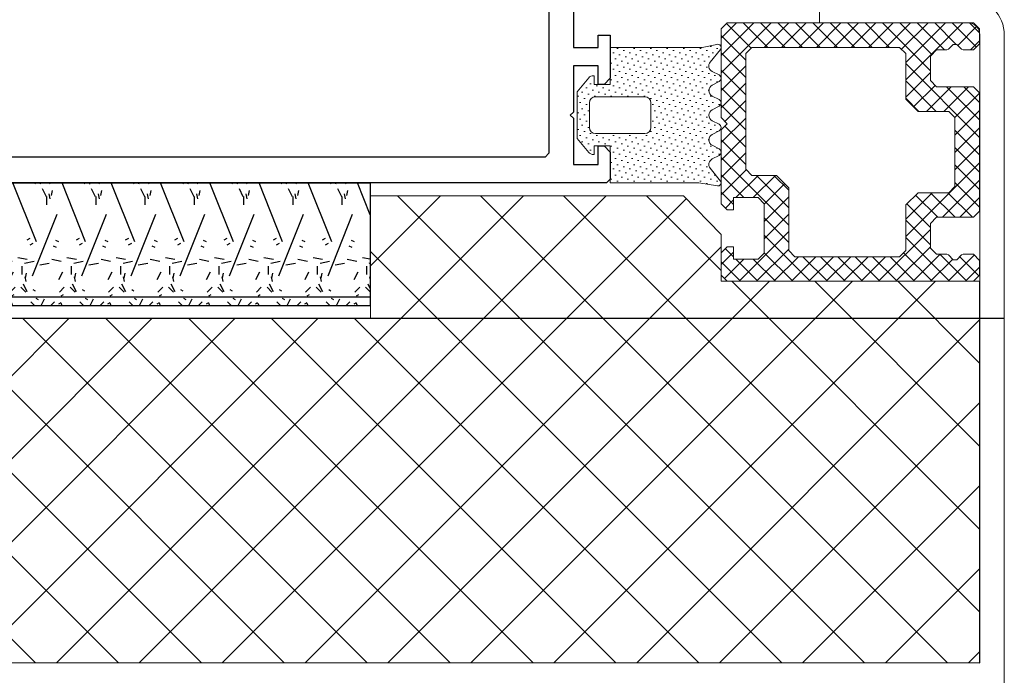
# Model space of a CAD drawing. Header units: millimetres. Extents: x -637441 to -130928, y -380379 to -53767.
# Tile 296 of 390: x -337432 to -337352, y -156681 to -156627. Entities that reach past the tile are written whole.
import ezdxf

# ---------------------------------------------------------------- set-up
doc = ezdxf.new("R2010")
doc.units = ezdxf.units.MM
doc.header["$LTSCALE"] = 10
for name, color, linetype in [('AL_1', 187, 'Continuous'), ('AL_3', 7, 'Continuous'), ('CrossSectionsProfils', 7, 'Continuous')]:
    doc.layers.add(name, color=color, linetype=linetype)
doc.layers.add('AL_2', color=14, linetype='Continuous', lineweight=50, plot=False)
for name, color, linetype, lineweight in [('CKTEXTY_MALE', 7, 'Continuous', 25), ('MB-inne', 8, 'Continuous', 9), ('MB-kreskowanie', 8, 'Continuous', 5), ('MB-uszczelki_tworzywa', 8, 'Continuous', 9)]:
    doc.layers.add(name, color=color, linetype=linetype, lineweight=lineweight)
doc.styles.add('!_MFSD_STANDARD', font='txt')
doc.dimstyles.new('!_MFSD$0', dxfattribs={"dimtxt": 3.5, "dimasz": 3.5, "dimexe": 1, "dimexo": 1, "dimgap": 1.5, "dimtad": 1, "dimdsep": 46, "dimtxsty": '!_MFSD_STANDARD', "dimblk": 'OPEN90', "dimcen": 0, "dimclrd": 155, "dimclre": 155, "dimclrt": 255, "dimadec": 0, "dimazin": 2, "dimtp": 0.1, "dimtm": 0.1, "dimtfac": 0.71, "dimtmove": 0, "dimatfit": 3, "dimldrblk": 'DOTSMALL', "dimfxl": 1, "dimtfill": 1, "dimlwd": -1, "dimlwe": -1, "dimarcsym": 1})

# ---------------------------------------------------------------- blocks, each defined once
blk = doc.blocks.new('K43_2152_X', base_point=(869.0615890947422, 512.9037853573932))
at = {"layer": 'CrossSectionsProfils', "flags": 128}
for points in [[(856.0594200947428, 506.4037853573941), (856.0594200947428, 498.9038983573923), (854.0594200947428, 498.9038983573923), (854.0594200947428, 499.9038988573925), (853.0594200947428, 499.9038988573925), (853.0594200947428, 496.4036718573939), (853.5594200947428, 495.9036718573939), (854.0594200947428, 495.9036718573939), (854.0594200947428, 497.4038988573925), (856.0594200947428, 497.4038988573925), (856.0594200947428, 493.6538988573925), (856.3094200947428, 493.4038988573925), (856.0594200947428, 493.1538988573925), (856.0594200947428, 489.4038988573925), (854.0594200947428, 489.4038988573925), (854.0594200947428, 490.9036718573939), (853.5594200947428, 490.9036718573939), (853.0594200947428, 490.4036718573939), (853.0594200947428, 488.2035813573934), (853.3594200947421, 487.9035813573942), (922.0594200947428, 487.9035813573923)], [(913.8594200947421, 535.8039893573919), (858.3594200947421, 535.8039893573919), (858.0594200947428, 535.5039893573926), (858.0594200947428, 490.3035813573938), (858.3594200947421, 490.0035813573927), (913.8594200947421, 490.0035813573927)]]:
    blk.add_lwpolyline(points, dxfattribs=at)
blk = doc.blocks.new('009067')
at = {"layer": 'MB-kreskowanie'}
h = blk.add_hatch(dxfattribs=at)
h.set_pattern_fill('_U', color=256, angle=45.00000000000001, style=0, double=1, pattern_type=0)
h.set_pattern_definition([(45.00000000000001, (-2666.742005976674, -2143.742809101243), (-0.7071067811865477, 0.7071067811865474), []), (135, (-2666.742005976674, -2143.742809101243), (-0.7071067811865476, -0.7071067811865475), [])])
h.paths.add_polyline_path([(29.70000000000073, -2.584441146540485), (25.69500696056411, -2.584441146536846), (25.19500696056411, -2.084441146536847), (25.19500696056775, -0.08444114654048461), (26.19688467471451, -0.08444114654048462), (26.19688467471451, 0.4155588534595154), (25.69688467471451, 0.9155588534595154), (19.70000000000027, 0.9155588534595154), (19.20000000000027, 0.4155588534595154), (18.70000000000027, 0.9155588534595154), (11.5, 0.9155588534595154), (11, 0.4155588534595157), (10.99999999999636, -19.58444114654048), (11.49999999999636, -20.08444114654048), (12.70000000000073, -20.08444114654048), (13.20000000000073, -19.58444114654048), (13.20000000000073, -18.75012657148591), (13.14142135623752, -18.60870521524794), (12.75857864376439, -18.22586250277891), (12.75857864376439, -17.94301979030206), (13.14142135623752, -17.56017707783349), (13.20000000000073, -17.41875572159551), (13.20000000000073, -16.58444114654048), (13.70000000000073, -16.08444114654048), (15.70000000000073, -16.08444114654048), (16.20000000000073, -16.58444114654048), (16.20000000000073, -19.58444114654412), (16.70000000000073, -20.08444114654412), (26.29999999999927, -20.08444114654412), (26.79999999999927, -19.58444114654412), (26.79999999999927, -16.58444114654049), (27.29999999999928, -16.08444114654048), (29.29999999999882, -16.08444114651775), (29.80000000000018, -16.58444114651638), (29.80000000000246, -17.41875572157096), (29.85857864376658, -17.56017707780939), (30.24142135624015, -17.94301979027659), (30.24142135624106, -18.22586250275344), (29.85857864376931, -18.60870521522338), (29.80000000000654, -18.75012657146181), (29.80000000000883, -19.58444114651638), (30.29999999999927, -20.08444114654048), (31.5, -20.08444114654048), (32, -19.58444114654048), (31.99999999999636, 0.4155588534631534), (31.49999999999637, 0.9155588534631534), (29.69688467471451, 0.9155588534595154), (29.19688467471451, 0.4155588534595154), (29.19688467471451, -0.08444114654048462), (30.20000000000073, -0.08444114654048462), (30.20000000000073, -2.084441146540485)])
h.paths.add_polyline_path([(29.5, -4.584441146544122), (30, -5.084441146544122), (30, -13.58444114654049), (29.49999999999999, -14.08444114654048), (25.79999999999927, -14.08444114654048), (24.79999999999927, -15.08444114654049), (24.79999999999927, -17.58444114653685), (24.29999999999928, -18.08444114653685), (18.70000000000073, -18.08444114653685), (18.20000000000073, -17.58444114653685), (18.19999999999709, -15.08444114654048), (17.19999999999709, -14.08444114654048), (13.49999999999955, -14.08444114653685), (13, -13.58444114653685), (13, -1.584441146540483), (13.50000000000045, -1.084441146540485), (22.89500696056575, -1.084441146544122), (23.3950069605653, -1.584441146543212), (23.39500696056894, -3.584441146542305), (24.39500696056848, -4.584441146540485)], flags=16)
at = {"layer": 'MB-uszczelki_tworzywa'}
for points in [[(19.20000000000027, 0.4155588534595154), (19.70000000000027, 0.9155588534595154), (25.69688467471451, 0.9155588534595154), (26.19688467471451, 0.4155588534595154), (26.19688467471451, -0.08444114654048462), (25.19500696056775, -0.08444114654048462), (25.19500696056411, -2.084441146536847), (25.69500696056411, -2.584441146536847), (29.70000000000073, -2.584441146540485), (30.20000000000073, -2.084441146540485), (30.20000000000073, -0.08444114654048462), (29.19688467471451, -0.08444114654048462), (29.19688467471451, 0.4155588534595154), (29.69688467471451, 0.9155588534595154), (31.49999999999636, 0.9155588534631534), (31.99999999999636, 0.4155588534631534), (32, -19.58444114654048), (31.5, -20.08444114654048), (30.29999999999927, -20.08444114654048), (29.80000000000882, -19.58444114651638), (29.80000000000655, -18.75012657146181), (29.85857864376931, -18.60870521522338), (30.24142135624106, -18.22586250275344), (30.24142135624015, -17.94301979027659), (29.85857864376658, -17.56017707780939), (29.80000000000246, -17.41875572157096), (29.80000000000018, -16.58444114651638), (29.29999999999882, -16.08444114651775), (27.29999999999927, -16.08444114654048), (26.79999999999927, -16.58444114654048), (26.79999999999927, -19.58444114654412), (26.29999999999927, -20.08444114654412), (16.70000000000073, -20.08444114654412), (16.20000000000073, -19.58444114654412), (16.20000000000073, -16.58444114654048), (15.70000000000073, -16.08444114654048), (13.70000000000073, -16.08444114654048), (13.20000000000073, -16.58444114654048), (13.20000000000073, -17.41875572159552), (13.14142135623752, -17.56017707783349), (12.75857864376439, -17.94301979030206), (12.75857864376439, -18.22586250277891), (13.14142135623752, -18.60870521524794), (13.20000000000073, -18.75012657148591), (13.20000000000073, -19.58444114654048), (12.70000000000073, -20.08444114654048), (11.49999999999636, -20.08444114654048), (10.99999999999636, -19.58444114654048), (11, 0.4155588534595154), (11.5, 0.9155588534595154), (18.70000000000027, 0.9155588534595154)], [(13.49999999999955, -14.08444114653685), (17.19999999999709, -14.08444114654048), (18.19999999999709, -15.08444114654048), (18.20000000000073, -17.58444114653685), (18.70000000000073, -18.08444114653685), (24.29999999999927, -18.08444114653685), (24.79999999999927, -17.58444114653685), (24.79999999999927, -15.08444114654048), (25.79999999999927, -14.08444114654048), (29.5, -14.08444114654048), (30, -13.58444114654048), (30, -5.084441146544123), (29.5, -4.584441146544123), (24.39500696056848, -4.584441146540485), (23.39500696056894, -3.584441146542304), (23.3950069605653, -1.584441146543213), (22.89500696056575, -1.084441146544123), (13.50000000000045, -1.084441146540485), (13, -1.584441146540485), (13, -13.58444114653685)]]:
    blk.add_lwpolyline(points, close=True, dxfattribs=at)
blk = doc.blocks.new('120485X9')
at = {"layer": 'MB-kreskowanie'}
h = blk.add_hatch(dxfattribs=at)
h.set_pattern_fill('DOTS', color=256, scale=0.3, angle=44.99999999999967, style=0)
h.set_pattern_definition([(45, (1194.882041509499, -507.0987133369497), (-0.1683798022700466, 0.5051394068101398), [0, -0.47625])])
h.paths.add_polyline_path([(-3.547822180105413, -9.274251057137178), (-3.259971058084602, -9.836679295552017, 0.6115603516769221), (-2.725859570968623, -9.836679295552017), (-2.438008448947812, -9.274251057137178, -0.6115603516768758), (-1.547822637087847, -9.274251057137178), (-1.259971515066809, -9.836679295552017, 0.6115603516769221), (-0.72586002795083, -9.836679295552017), (-0.438008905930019, -9.274251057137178, -0.4718673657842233), (0.3159299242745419, -9.108839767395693), (1.367875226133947, -9.962233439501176, 0.6497701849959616), (1.74608397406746, -9.70592517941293), (1.5, -8.193714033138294), (1.5, -0.9999999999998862), (-1.5, -0.9999999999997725), (-1.5, 0.3000000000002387), (-0.7999999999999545, 0.3000000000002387), (-0.7999999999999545, 0.3760170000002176, 0.2217431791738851), (-0.9786770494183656, 0.7590986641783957), (-2.100420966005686, 1.700000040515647), (-5.900420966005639, 1.700000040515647), (-7.021814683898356, 0.7590392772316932, 0.2216947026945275), (-7.200420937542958, 0.3760170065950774), (-7.200420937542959, 0.3000000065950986), (-6.500000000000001, 0.3000000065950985), (-6.5, -0.999999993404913), (-9.500000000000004, -0.9999999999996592), (-9.499999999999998, -8.467664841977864), (-9.744842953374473, -9.66147818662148, 0.7606188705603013), (-9.327183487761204, -9.93665892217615), (-8.313321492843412, -9.109633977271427, -0.4785349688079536), (-7.550901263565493, -9.268233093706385), (-7.259970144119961, -9.836679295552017, 0.6115603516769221), (-6.725858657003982, -9.836679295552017), (-6.438007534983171, -9.274251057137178, -0.6115603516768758), (-5.547821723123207, -9.274251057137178), (-5.259970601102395, -9.836679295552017, 0.6115603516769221), (-4.725859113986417, -9.836679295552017), (-4.438007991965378, -9.274251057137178, -0.6115603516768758)])
h.paths.add_polyline_path([(-4.99957900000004, -4.299999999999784, -0.4142135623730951), (-5.49957900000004, -3.799999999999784), (-5.49957900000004, 0.200000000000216, -0.414213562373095), (-4.99957900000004, 0.700000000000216), (-2.99957900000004, 0.700000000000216, -0.4142135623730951), (-2.49957900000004, 0.200000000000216), (-2.49957900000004, -3.799999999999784, -0.4142135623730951), (-2.99957900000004, -4.299999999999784)], flags=16)
at = {"layer": 'MB-uszczelki_tworzywa'}
for points in [[(-7.200420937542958, 0.3760170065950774, -0.2216947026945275), (-7.021814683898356, 0.7590392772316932), (-5.90042096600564, 1.700000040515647), (-2.100420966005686, 1.700000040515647), (-0.9786770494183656, 0.7590986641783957, -0.2217431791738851), (-0.7999999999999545, 0.3760170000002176), (-0.7999999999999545, 0.3000000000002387), (-1.5, 0.3000000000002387), (-1.5, -0.9999999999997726), (1.5, -0.9999999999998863), (1.5, -8.193714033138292), (1.74608397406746, -9.70592517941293, -0.6497701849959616), (1.367875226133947, -9.962233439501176), (0.3159299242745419, -9.108839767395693, 0.4718673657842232), (-0.438008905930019, -9.274251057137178), (-0.72586002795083, -9.836679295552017, -0.611560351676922), (-1.259971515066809, -9.836679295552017), (-1.547822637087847, -9.274251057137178, 0.6115603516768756), (-2.438008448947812, -9.274251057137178), (-2.725859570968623, -9.836679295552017, -0.611560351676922), (-3.259971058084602, -9.836679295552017), (-3.547822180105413, -9.274251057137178, 0.6115603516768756), (-4.438007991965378, -9.274251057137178), (-4.725859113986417, -9.836679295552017, -0.611560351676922), (-5.259970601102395, -9.836679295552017), (-5.547821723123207, -9.274251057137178, 0.6115603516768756), (-6.438007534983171, -9.274251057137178), (-6.725858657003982, -9.836679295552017, -0.611560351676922), (-7.259970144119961, -9.836679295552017), (-7.550901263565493, -9.268233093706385, 0.4765025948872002), (-8.310756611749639, -9.107541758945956), (-9.327183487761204, -9.93665892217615, -0.7606188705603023), (-9.744842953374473, -9.66147818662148), (-9.5, -8.467664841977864), (-9.5, -0.9999999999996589), (-6.5, -0.9999999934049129), (-6.5, 0.3000000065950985), (-7.200420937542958, 0.3000000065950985)], [(-4.99957900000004, 0.700000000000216), (-2.99957900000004, 0.700000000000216, -0.414213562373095), (-2.49957900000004, 0.200000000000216), (-2.49957900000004, -3.799999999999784, -0.414213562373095), (-2.99957900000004, -4.299999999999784), (-4.99957900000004, -4.299999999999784, -0.414213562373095), (-5.49957900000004, -3.799999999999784), (-5.49957900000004, 0.200000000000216, -0.414213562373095)]]:
    blk.add_lwpolyline(points, format="xyb", close=True, dxfattribs=at)
blk = doc.blocks.new('*U796')
blk.add_blockref('120485X9', (0, 0))
blk = doc.blocks.new('*D779')
at = {"layer": 'DEFPOINTS', "color": 0, "transparency": 16777216}
for p in [(0, 0), (0, -10), (-2.477023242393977e-28, -10)]:
    blk.add_point(p, dxfattribs=at)
at = {"layer": 'AL_2', "transparency": 16777216, "insert": (-2.250000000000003, -5.000000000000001), "char_height": 1.5, "attachment_point": 5, "rotation": 90, "style": '!_MFSD_STANDARD', "bg_fill": 3, "box_fill_scale": 1.1, "bg_fill_color": 256, "bg_fill_true_color": 13158600, "bg_fill_transparency": 0}
blk.add_mtext('10mm', dxfattribs=at)
blk = doc.blocks.new('_DotSmall')
at = {"color": 0, "linetype": 'ByBlock', "const_width": 0.5}
blk.add_lwpolyline([(-0.0625, 0, 1), (0.0625, 0, 1)], format="xyb", close=True, dxfattribs=at)
blk = doc.blocks.new('_Open90')
at = {"color": 0, "linetype": 'ByBlock', "lineweight": -2}
for p, q in [((-0.5, 0.5), (0, 0)), ((0, 0), (-1, 0)), ((0, 0), (-0.5, -0.5))]:
    blk.add_line(p, q, dxfattribs=at)
blk = doc.blocks.new('*U778')
at = {"layer": 'AL_1'}
h = blk.add_hatch(dxfattribs=at)
h.set_pattern_fill('MINERAL WOOL', color=256, scale=10)
h.set_pattern_definition([(0, (17.87292347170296, -1.269947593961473e-15), (0, 10), []), (68.1986, (19.87292347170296, 2.499999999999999), (-4.000248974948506, -0.0003720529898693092), [5.385, -5.385]), (111.8014, (19.87292347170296, 2.499999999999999), (-4.000248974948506, 0.0003720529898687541), [5.384999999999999, -5.384999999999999]), (90, (19.87292347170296, 1.839999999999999), (-4, 2.449293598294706e-16), [0.6600000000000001, -9.340000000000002]), (90, (17.87292347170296, 7.499999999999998), (-4, 2.449293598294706e-16), [0.6600000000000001, -9.340000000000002]), (11.3099, (17.87292347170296, -1.269947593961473e-15), (-3.999996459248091, -1.655210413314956e-06), [0.784, -49.421, 0.784, -50.99000000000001]), (11.3099, (17.87292347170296, 9.999999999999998), (-3.999996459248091, -1.655210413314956e-06), [0.784, -49.421, 0.784, -50.99000000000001]), (26.5651, (18.64215347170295, 0.1538499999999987), (-4.000003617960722, 1.063649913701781e-06), [0.275, -22.085]), (33.6901, (18.88831347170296, 0.2769299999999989), (-3.999998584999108, -2.267113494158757e-06), [0.22187, -71.88915]), (33.6901, (18.88831347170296, 10.27693), (-3.999998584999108, -2.267113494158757e-06), [0.22187, -71.88915]), (33.6901, (18.88831347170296, 20.27693), (-3.999998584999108, -2.267113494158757e-06), [0.22187, -71.88915]), (33.6901, (18.88831347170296, 30.27693000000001), (-3.999998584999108, -2.267113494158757e-06), [0.22187, -71.88915]), (45, (19.07292347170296, 0.3999999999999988), (-4.000004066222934, 0), [0.5656900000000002, -27.71858000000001]), (45, (19.07292347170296, 10.4), (-4.000004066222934, 0), [0.5656900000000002, -27.71858000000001]), (63.43480000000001, (19.47292347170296, 0.7999999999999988), (-4.000003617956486, 5.91767340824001e-06), [0.7155299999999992, -44.00581999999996]), (63.43480000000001, (19.47292347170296, 10.8), (-4.000003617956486, 5.91767340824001e-06), [0.7155299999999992, -44.00581999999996]), (63.43480000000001, (19.47292347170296, 20.8), (-4.000003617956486, 5.91767340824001e-06), [0.7155299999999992, -44.00581999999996]), (63.43480000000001, (19.47292347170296, 30.8), (-4.000003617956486, 5.91767340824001e-06), [0.7155299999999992, -44.00581999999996]), (78.6901, (19.79292347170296, 1.439999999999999), (-3.999996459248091, 1.655210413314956e-06), [0.40793, -19.98815]), (78.6901, (19.79292347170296, 11.44), (-3.999996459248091, 1.655210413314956e-06), [0.40793, -19.98815]), (168.6901, (17.87292347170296, -1.269947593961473e-15), (-3.999996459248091, 1.655210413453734e-06), [0.784, -49.421, 0.784, -50.99000000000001]), (168.6901, (17.87292347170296, 9.999999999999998), (-3.999996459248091, 1.655210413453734e-06), [0.784, -49.421, 0.784, -50.99000000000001]), (153.4349, (17.10369347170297, 0.1538499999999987), (-4.000003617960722, -1.063649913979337e-06), [0.275, -22.085]), (146.3099, (16.85753347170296, 0.2769299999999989), (-3.999998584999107, 2.267113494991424e-06), [0.22187, -71.88915]), (146.3099, (16.85753347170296, 10.27693), (-3.999998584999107, 2.267113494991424e-06), [0.22187, -71.88915]), (146.3099, (16.85753347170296, 20.27693), (-3.999998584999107, 2.267113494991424e-06), [0.22187, -71.88915]), (146.3099, (16.85753347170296, 30.27693000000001), (-3.999998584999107, 2.267113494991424e-06), [0.22187, -71.88915]), (135, (16.67292347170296, 0.3999999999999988), (-4.000004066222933, 2.775557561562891e-16), [0.5656900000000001, -27.71858]), (135, (16.67292347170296, 10.4), (-4.000004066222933, 2.775557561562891e-16), [0.5656900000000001, -27.71858]), (116.5652, (16.27292347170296, 0.7999999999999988), (-4.000003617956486, -5.917673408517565e-06), [0.71553, -44.00582]), (116.5652, (16.27292347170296, 10.8), (-4.000003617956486, -5.917673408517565e-06), [0.71553, -44.00582]), (116.5652, (16.27292347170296, 20.8), (-4.000003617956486, -5.917673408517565e-06), [0.71553, -44.00582]), (116.5652, (16.27292347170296, 30.8), (-4.000003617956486, -5.917673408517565e-06), [0.71553, -44.00582]), (101.3098999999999, (15.95292347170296, 1.439999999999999), (-3.999996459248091, -1.655210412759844e-06), [0.4079299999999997, -19.98814999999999]), (101.3098999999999, (15.95292347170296, 11.44), (-3.999996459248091, -1.655210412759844e-06), [0.4079299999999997, -19.98814999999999]), (333.4349, (20.64215347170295, -0.1538500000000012), (4.000003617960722, 1.063649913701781e-06), [0.275, -22.085]), (206.5651, (15.10369347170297, -0.1538500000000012), (4.000003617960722, -1.063649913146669e-06), [0.275, -22.085]), (326.3099, (20.88831347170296, -0.2769300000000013), (3.999998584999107, -2.267113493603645e-06), [0.22187, -71.88915]), (326.3099, (20.88831347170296, -10.27693), (3.999998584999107, -2.267113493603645e-06), [0.22187, -71.88915]), (326.3099, (20.88831347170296, -20.27693000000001), (3.999998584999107, -2.267113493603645e-06), [0.22187, -71.88915]), (326.3099, (20.88831347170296, -30.27693000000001), (3.999998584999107, -2.267113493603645e-06), [0.22187, -71.88915]), (213.6901, (14.85753347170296, -0.2769300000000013), (3.999998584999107, 2.267113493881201e-06), [0.2218699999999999, -71.88914999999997]), (213.6901, (14.85753347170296, -10.27693), (3.999998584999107, 2.267113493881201e-06), [0.2218699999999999, -71.88914999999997]), (213.6901, (14.85753347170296, -20.27693000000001), (3.999998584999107, 2.267113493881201e-06), [0.2218699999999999, -71.88914999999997]), (213.6901, (14.85753347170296, -30.27693000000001), (3.999998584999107, 2.267113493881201e-06), [0.2218699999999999, -71.88914999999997]), (315, (21.07292347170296, -0.4000000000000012), (4.000004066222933, -8.326672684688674e-16), [0.5656900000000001, -27.71858]), (315, (21.07292347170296, -10.4), (4.000004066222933, -8.326672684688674e-16), [0.5656900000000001, -27.71858]), (225, (14.67292347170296, -0.4000000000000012), (4.000004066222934, -5.551115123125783e-16), [0.5656900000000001, -27.71858]), (225, (14.67292347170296, -10.4), (4.000004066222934, -5.551115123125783e-16), [0.5656900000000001, -27.71858]), (296.5652000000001, (21.47292347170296, -0.8000000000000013), (4.000003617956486, 5.917673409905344e-06), [0.71553, -44.00582]), (296.5652000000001, (21.47292347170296, -10.8), (4.000003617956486, 5.917673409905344e-06), [0.71553, -44.00582]), (296.5652000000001, (21.47292347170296, -20.8), (4.000003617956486, 5.917673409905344e-06), [0.71553, -44.00582]), (296.5652000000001, (21.47292347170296, -30.8), (4.000003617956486, 5.917673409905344e-06), [0.71553, -44.00582]), (243.4348, (14.27292347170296, -0.8000000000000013), (4.000003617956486, -5.917673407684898e-06), [0.71553, -44.00582]), (243.4348, (14.27292347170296, -10.8), (4.000003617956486, -5.917673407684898e-06), [0.71553, -44.00582]), (243.4348, (14.27292347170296, -20.8), (4.000003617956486, -5.917673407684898e-06), [0.71553, -44.00582]), (243.4348, (14.27292347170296, -30.8), (4.000003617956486, -5.917673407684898e-06), [0.71553, -44.00582]), (281.3099, (21.79292347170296, -1.440000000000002), (3.999996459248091, 1.655210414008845e-06), [0.4079299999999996, -19.98814999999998]), (281.3099, (21.79292347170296, -11.44), (3.999996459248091, 1.655210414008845e-06), [0.4079299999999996, -19.98814999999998]), (258.6901, (13.95292347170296, -1.440000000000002), (3.999996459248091, -1.655210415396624e-06), [0.40793, -19.98815]), (258.6901, (13.95292347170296, -11.44), (3.999996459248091, -1.655210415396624e-06), [0.40793, -19.98815])])
h.paths.add_polyline_path([(-68.50207652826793, -10.00000000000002), (0, -10), (0, 0), (-68.50207652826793, 4.867365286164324e-15)])
at = {"layer": 'AL_3'}
blk.add_lwpolyline([(-68.50207652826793, -10.00000000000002), (0, -10), (0, 0), (-68.50207652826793, 4.867365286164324e-15)], close=True, dxfattribs=at)
at = {"layer": 'AL_2'}
dim = blk.add_linear_dim(base=(-2.477023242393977e-28, -10), p1=(0, 0), p2=(0, -10), angle=90.00000000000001, text='<>mm', dimstyle='!_MFSD$0', override={"dimtxt": 1.5, "dimdec": 0, "dimse1": 1, "dimse2": 1, "dimsd1": 1, "dimsd2": 1, "dimclrt": 256, "dimfxlon": 0, "dimtfillclr": 256}, dxfattribs=at)
dim.commit()
dim.dimension.update_dxf_attribs({"geometry": '*D779', "text_midpoint": (-2.250000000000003, -5.000000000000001)})

msp = doc.modelspace()

# ---------------------------------------------------------------- hatches: boundary and pattern name
at = {"layer": 'MB-kreskowanie', "linetype": 'ByBlock'}
h = msp.add_hatch(dxfattribs=at)
h.set_pattern_fill('ANSI37', color=256, scale=1.5, angle=-1.272221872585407e-14, style=0, double=1)
h.set_pattern_definition([(44.99999999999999, (-355493.7348570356, -155508.6341524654), (-3.367596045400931, 3.367596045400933), []), (135, (-355493.7348570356, -155508.6341524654), (-3.367596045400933, -3.367596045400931), [])])
h.paths.add_polyline_path([(-337354.1013427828, -156648.7153250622), (-337354.0965970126, -156679.7083748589), (-337512.1013747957, -156679.7097411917), (-337512.1013747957, -156651.7140623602), (-337403.5936832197, -156651.7154556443), (-337403.5936832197, -156645.0043340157), (-337403.5936832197, -156641.7717940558), (-337378.1463324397, -156641.7717940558), (-337375.101342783, -156644.9057391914), (-337375.1013427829, -156648.7153250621)])

# ---------------------------------------------------------------- linework, layer by layer
at = {"layer": 'CKTEXTY_MALE'}
msp.add_line((-337472.1016093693, -156651.7154556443), (-337352.1016093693, -156651.7154556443), dxfattribs=at)
at = {"layer": 'MB-inne', "linetype": 'ByBlock'}
msp.add_lwpolyline([(-337352.0971352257, -156681.7088828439), (-337352.0958522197, -156628.7085837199, 0.414222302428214), (-337355.0958522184, -156625.7084941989), (-337367.0957626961, -156625.7084941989), (-337367.0957626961, -156627.7083748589), (-337355.0816074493, -156627.7083748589, -0.4143156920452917), (-337354.08160751, -156628.7087235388), (-337354.0965970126, -156679.7083748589), (-337512.101609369, -156679.7115180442), (-337512.101609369, -156681.7115180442)], format="xyb", close=True, dxfattribs=at)
at = {"layer": 'MB-inne'}
msp.add_lwpolyline([(-337403.5936832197, -156645.0043340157), (-337403.5936832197, -156641.7717940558), (-337378.1463324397, -156641.7717940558), (-337375.101342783, -156644.9057391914), (-337375.1013427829, -156648.7153250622), (-337354.1013427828, -156648.7153250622), (-337354.1013427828, -156679.715255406), (-337512.1011401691, -156679.7115180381), (-337512.101609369, -156651.7154556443), (-337403.5940246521, -156651.7154556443)], close=True, dxfattribs=at)

# ---------------------------------------------------------------- block references
at = {"linetype": 'ByBlock', "xscale": -1, "rotation": 90}
msp.add_blockref('009067', (-337374.1857839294, -156616.7153250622), dxfattribs=at)
at = {"xscale": -1, "rotation": 90}
msp.add_blockref('*U796', (-337385.0995323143, -156639.2179694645), dxfattribs=at)
at = {"layer": 'CrossSectionsProfils', "xscale": -1}
msp.add_blockref('K43_2152_X', (-337400.1017013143, -156615.7185039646), dxfattribs=at)

# ---------------------------------------------------------------- next in the draw order: block references
at = {"layer": 'AL_3', "xscale": -1}
msp.add_blockref('*U778', (-337472.1016093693, -156640.714475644), dxfattribs=at)

doc.saveas('drawing.dxf')
